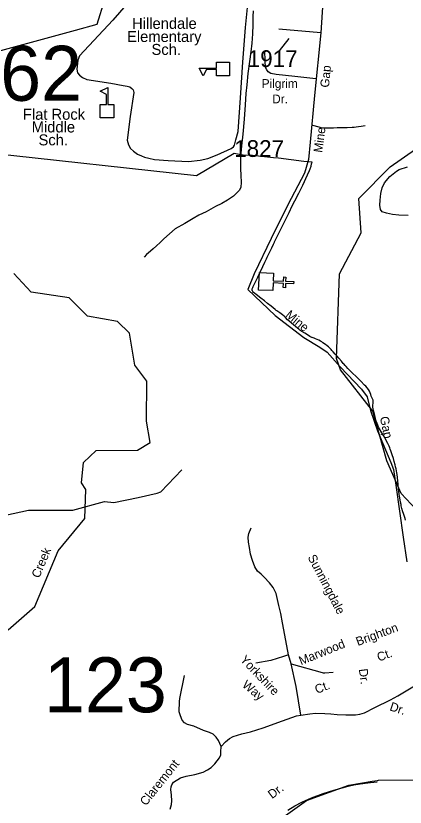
# Model space of a CAD drawing. Extents: x 884530 to 1028605, y 526725 to 653634.
# Drawn here: x 975807 to 978709, y 565783 to 571686 of the extents above; entities that cross this region are included whole.
import ezdxf

# ---------------------------------------------------------------- set-up
doc = ezdxf.new("R2010")
doc.units = 0
for name, color, linetype in [('Exist Boundary Political City Limit New', 7, 'Continuous'), ('Exist Cultural Church CELL', 7, 'Continuous'), ('Exist Cultural Educational Facility Elementary CELL', 7, 'Continuous'), ('Exist Cultural Educational Facility High Label', 7, 'Continuous'), ('Exist Hydrographic Creek Single Shore', 7, 'Continuous'), ('Exist Hydrographic Creek Single Shore Label', 7, 'Continuous'), ('Exist Road Non-System Type 51', 7, 'Continuous'), ('Exist Road Non-System Type 51 Label', 7, 'Continuous'), ('Exist Road Secondary Structure Standard Bridge Number Label', 7, 'Continuous'), ('Exist Road Secondary Type 51 Attributed', 7, 'Continuous'), ('Exist Road Secondary Type 51 Label', 7, 'Continuous'), ('Exist Road Secondary Type 51 Number Label', 7, 'Continuous'), ('Map Preparation Boundary City Limit Buffer Line', 7, 'Continuous')]:
    doc.layers.add(name, color=color, linetype=linetype)

msp = doc.modelspace()

# ---------------------------------------------------------------- linework, layer by layer
at = {"layer": 'Exist Boundary Political City Limit New'}
for points in [[(975501.2, 571374.7), (976251.4, 571580.6), (976412.3, 571624.8), (976470.4, 571811.5)], [(977753, 570035.2), (977763.2, 570055.9), (977797.3, 570125.6), (977825.9, 570184.4), (977843.2, 570220.3), (977867.2, 570268.1), (977885.5, 570305.9), (977916.1, 570363.5), (977932.6, 570397.2), (977945.9, 570424.3), (977980.8, 570500.2), (977995.6, 570533.2), (978000.2, 570545.1), (978006.9, 570565.5), (978011.5, 570581.8), (978014.6, 570594.9), (977954.3, 570600.4), (977765.2, 570623.4), (977727.1, 570628.3), (977569.4, 570644.9), (977500, 570647.2), (977496.9, 570647.3), (977434.4, 570658.4), (977152.2, 570493), (975607.4, 570661.4)], [(978468.2, 568762), (978471.1, 568815.9), (978469.6, 568818.4), (978466.8, 568824), (978456, 568847.9), (978453.4, 568860.9), (978448.3, 568874.5), (978441.9, 568887.2), (978434.1, 568899.2), (978425.6, 568910.3), (978415.4, 568922.5), (978406.6, 568932.1), (978378.9, 568959.8), (978357, 568982.4), (978350.4, 568989.1), (978342.8, 568996.4), (978316.4, 569021.2), (978296.8, 569040.7), (978282.4, 569055.5), (978269.2, 569069.4), (978262, 569077.2), (978251.1, 569089.1), (978246.7, 569093.9), (978232.9, 569109.3), (978213.4, 569131.9), (978198.7, 569149.4), (978187.8, 569161.4), (978172.1, 569179.1), (978167.1, 569185), (978163.1, 569190.5), (978156.8, 569198.4), (978147.8, 569207.7), (978137.8, 569217.2), (978126.9, 569225.3), (978115.4, 569233.8), (978095.9, 569247.6), (978087.3, 569253.4), (978076.5, 569260), (978065.1, 569265.9), (978053.2, 569271.3), (978041.2, 569276.2), (978030.1, 569280.6), (978014.8, 569286), (978012.5, 569287), (978007.6, 569289.8), (977998.8, 569295.2), (977973.9, 569311.5), (977960.2, 569320.1), (977939.5, 569332.2), (977931.9, 569336.9), (977924.4, 569342), (977916.1, 569348.4), (977906.6, 569355.9), (977876.2, 569380.9), (977861.4, 569393.4), (977842.5, 569410.2), (977832.7, 569419.4), (977815.5, 569436.4), (977805.8, 569445.6), (977794.2, 569455.3), (977784.1, 569463.1), (977774.1, 569470.2), (977751.7, 569485.6), (977746.8, 569489.1), (977739.8, 569494.8), (977709.2, 569520.4), (977683.6, 569541.3), (977659.6, 569559.9), (977631.9, 569581), (977598.8, 569607.1), (977585.8, 569616.9), (977582.4, 569619.6), (977579.2, 569622.8), (977574.3, 569629.2), (977571.1, 569633.8), (977569, 569636.7), (977568.5, 569647.6), (977568.6, 569649.6), (977569.9, 569654.1), (977572.1, 569660), (977574.9, 569666.6), (977577.8, 569672.6), (977609.3, 569736.6), (977617.8, 569754.1), (977623.1, 569765.4), (977648.3, 569817), (977663.2, 569849.6), (977674.2, 569872.8), (977681.1, 569886.9), (977703.2, 569931.5), (977714.5, 569954.6), (977715.6, 569956.9), (977724.7, 569976.2), (977728.2, 569984.1), (977734.1, 569999.1), (977734.6, 570000), (977742.4, 570014.4), (977748.1, 570025.4), (977750.6, 570030.4), (977753, 570035.2)], [(978710.3, 567924.9), (978707.5, 567935.5), (978705, 567944.4), (978696, 567973), (978692.1, 567985.4), (978684.9, 568011.1), (978679.7, 568031.1), (978677.6, 568039.8), (978673.8, 568059.1), (978668.5, 568089.5), (978666, 568102.8), (978663.5, 568118.7), (978660.7, 568140.5), (978659.2, 568153.8), (978655.3, 568193.4), (978648.2, 568265.8), (978646.6, 568277.8), (978644.4, 568290.9), (978641.5, 568305.7), (978637.8, 568322.1), (978634.1, 568337.5), (978627.8, 568361.6), (978621.7, 568383.1), (978612.8, 568411.5), (978602.9, 568440.8), (978597.9, 568454.3), (978593.9, 568464.4), (978589.3, 568475.1), (978584.2, 568485.8), (978578.6, 568497.1), (978556.4, 568538.4), (978547.1, 568554.9), (978534.8, 568576), (978517.2, 568605.9), (978510.6, 568618.2), (978507.4, 568625.1), (978504, 568633.4), (978499.9, 568644.4), (978493.2, 568663.6), (978488.6, 568677.9), (978486.6, 568684.9), (978481.6, 568704.8), (978472.2, 568743.2), (978469.2, 568756.4), (978468.2, 568762)], [(977730.4, 565659.7), (977972.6, 565832.6), (978288.6, 565946.6), (978463.1, 565975.8), (978503.6, 565982.4), (978508.9, 565983.2), (978777, 565986.5)]]:
    msp.add_lwpolyline(points, dxfattribs=at)
at = {"layer": 'Exist Cultural Church CELL'}
msp.add_lwpolyline([(977728.1, 569766.9), (977725.8, 569710), (977801.8, 569706.7), (977803.2, 569738.7), (977819.2, 569738), (977817.8, 569706), (977877.9, 569703.4), (977877.2, 569687.4), (977817.1, 569690), (977815.7, 569658), (977799.7, 569658.7), (977801.1, 569690.7), (977725.1, 569694), (977722.5, 569636.4), (977616.1, 569641), (977621.7, 569771.5)], close=True, dxfattribs=at)
at = {"layer": 'Exist Cultural Educational Facility Elementary CELL'}
for points in [[(977400.4, 571239.6), (977302.4, 571239.6), (977302.4, 571285.6), (977227.4, 571285.6), (977203.1, 571238.5), (977173.9, 571295.2), (977302.4, 571295.2), (977302.4, 571341.2), (977400.4, 571341.2)], [(976435.6, 570926.3), (976435.6, 571024.2), (976481.7, 571024.2), (976481.7, 571099.3), (976434.6, 571123.5), (976491.3, 571152.7), (976491.3, 571024.2), (976537.3, 571024.2), (976537.3, 570926.3)]]:
    msp.add_lwpolyline(points, close=True, dxfattribs=at)
at = {"layer": 'Exist Hydrographic Creek Single Shore'}
for points in [[(978864.1, 567924.6), (978679.2, 568122), (978571, 568367), (978467, 568736.7), (978227.7, 569046.7), (978197.2, 569129.3), (978219.2, 569762.3), (978379.8, 570067.6), (978363.6, 570323.9), (978596.8, 570558.8), (978785, 570692.8)], [(975750.5, 567104.6), (975948.4, 567281.1), (976121.1, 567694.4), (976321.3, 567936.5), (976328.7, 568153), (976297.1, 568202.9), (976310.8, 568353.6), (976405.5, 568443.5), (976714.2, 568447.1), (976807.9, 568504.3), (976780.2, 568662.4), (976782.1, 568961), (976694.4, 569080.9), (976652.6, 569318.1), (976563.9, 569405.1), (976340.2, 569445.8), (976203.2, 569583.1), (975921.1, 569624.8), (975792.6, 569765.3)]]:
    msp.add_lwpolyline(points, dxfattribs=at)
at = {"layer": 'Exist Road Non-System Type 51'}
msp.add_line((977859.8, 566851.2), (977840, 566918.5), dxfattribs=at)
for points in [[(976629.3, 571768.8), (976529.9, 571653.4), (976281.8, 571388.4), (976268.1, 571356.2), (976262.1, 571287.5), (976266.3, 571260.9), (976280.3, 571242.7), (976302.8, 571225.9), (976336, 571212.6), (976513.6, 571183.8), (976606.1, 571166.8), (976636.5, 571162.3), (976656.2, 571156.9), (976671.6, 571144.4), (976680.5, 571133.6), (976685, 571115.6), (976659, 570936.2), (976637.4, 570757.7), (976646.5, 570723.6), (976660.9, 570697.7), (976683.4, 570676.6), (976713.7, 570655.4), (976742.8, 570642.2), (976766.6, 570632.9), (976798.4, 570623.7), (976840.6, 570615.8), (976942.5, 570607.8), (977094.1, 570600.6), (977179.3, 570610.5), (977237.6, 570622.2), (977306.7, 570649.1), (977411.6, 570695.9), (977427.9, 570709.2), (977436.8, 570722.5), (977447.6, 570760.4), (977463.3, 570823.4), (977482.4, 571074.9), (977498.8, 571341.6), (977517.5, 571598.7), (977538, 571798.1)], [(977576.6, 571723.2), (977573.7, 571681), (977571.9, 571619.2), (977569.7, 571553.1), (977564.6, 571482.5), (977557.1, 571417.3), (977548, 571346.7), (977536.9, 571255.9), (977527.3, 571171.4), (977521.1, 571105.8), (977515.2, 571022.1), (977507.3, 570914.6), (977497.4, 570802.8), (977488.1, 570716.4), (977481.3, 570633.7), (977481.3, 570547.1), (977484.9, 570495.4), (977487.1, 570445.9), (977483.4, 570405.4), (977472.4, 570384.3), (977452.3, 570362.4), (977428.2, 570341.7), (977384.9, 570310.9), (977341.5, 570286.8), (977294, 570265.1), (977225.7, 570223.8), (977169.4, 570199.1), (977129, 570174.5), (977067.3, 570137.6), (976993.5, 570097.1), (976910.2, 570022.6), (976881.7, 569995.9), (976854.7, 569971.2), (976829.3, 569947.6), (976810.5, 569930), (976780.6, 569905.3), (976763, 569885.9)], [(978042, 571215.7), (977886.8, 571234), (977747, 571248.6), (977706.8, 571255.9), (977688.5, 571269.3), (977676.3, 571282.7), (977667.8, 571302.2), (977664.2, 571350.8), (977661.6, 571426.4)], [(978017.2, 570870.7), (978064, 570857.3), (978079.7, 570854.2), (978101.2, 570852), (978143.2, 570850.6), (978174.1, 570851.4), (978200.9, 570852.6), (978236.5, 570853), (978276.6, 570853.5), (978314.5, 570855.5), (978328.5, 570857.1), (978343.4, 570859.2), (978361.5, 570861.6), (978380.3, 570863.9), (978395.8, 570865.7), (978409.6, 570867.1)], [(978731, 570197), (978660.4, 570199.8), (978613.4, 570205.4), (978569.3, 570213.7), (978536.8, 570224.4), (978525.2, 570242.3), (978521, 570273.7), (978521.8, 570310.1), (978526.6, 570360.7), (978536.5, 570403.1), (978554.7, 570441.1), (978594.2, 570489), (978644.4, 570528.8), (978663.9, 570540.9), (978726.9, 570560.2)], [(975578.2, 567930.1), (975900.8, 567998.9), (976231.2, 567998.3), (976467.4, 568062.7), (976537.5, 568056.5), (976718.1, 568092.5), (976860.5, 568124.6), (976888.4, 568136), (977043.1, 568300)], [(977840, 566918.5), (977804.5, 567105.2), (977793.3, 567157.8), (977781.8, 567227.7), (977767.6, 567286.4), (977745.9, 567376), (977724.8, 567420.5), (977697.3, 567457.4), (977657.8, 567499.6), (977634.4, 567520.4), (977608.4, 567543.8), (977587.4, 567575.6), (977569.8, 567622.5), (977554.7, 567671.1), (977548.9, 567718.9), (977540.5, 567760), (977538, 567796.9), (977543.8, 567823.7), (977560.6, 567865.6)], [(977840, 566918.5), (977802.2, 566907.4), (977706.5, 566876.2), (977595.4, 566857.7)], [(977930.5, 566469.9), (977895, 566683.6), (977859.8, 566851.2)], [(977859.8, 566851.2), (978090.6, 566786.9), (978098.5, 566784.7), (978110.6, 566784.8), (978171.2, 566790.9)], [(977336.8, 566235.2), (977317.6, 566280), (977300.3, 566304.7), (977276.5, 566326.6), (977250.4, 566340), (977205.2, 566354.3), (977133.6, 566386), (977085.6, 566398.9), (977062.8, 566412.6), (977046.8, 566432), (977032.8, 566463.2), (977024.6, 566495.2), (977026.7, 566570.2), (977028.6, 566593), (977062.9, 566764.3)], [(977930.5, 566469.9), (977998.8, 566478.2), (978040.7, 566484), (978109.3, 566481), (978154, 566478.1), (978201.7, 566475), (978267.6, 566471.2), (978338.9, 566472.1), (978370.3, 566476.7), (978404.5, 566487), (978482, 566525.7), (978598.1, 566582.4), (978654.8, 566612.2), (978765.2, 566680.8), (978857.5, 566728.4), (978890.9, 566733.6)], [(977336.8, 566235.2), (977370.3, 566270.4), (977398.8, 566295.6), (977425.7, 566310.6), (977492.2, 566329), (977554.8, 566344), (977650.2, 566373.7), (977794.1, 566426.5), (977897.5, 566463.7), (977930.5, 566469.9)], [(976956.6, 565769), (976967.1, 565802.6), (976970.1, 565830.9), (976967.5, 565872.9), (976961.5, 565914.6), (976964, 565933.8), (976970.5, 565950.4), (976982.4, 565968.3), (977033.1, 566001.1), (977075.1, 566013.5), (977140.2, 566026.1), (977202.2, 566043.9), (977234.7, 566060.7), (977262.6, 566078.6), (977289.5, 566105.4), (977324.2, 566149.7), (977333.4, 566174), (977334.2, 566194.9), (977336.8, 566235.2)], [(977834.7, 565761.1), (977886, 565792.1), (977939.6, 565820.7), (978011.1, 565851.7), (978096.9, 565883.9), (978176.8, 565908.9), (978282.9, 565938.7), (978327, 565949.4), (978373.4, 565956.6), (978451.3, 565965.9), (978501, 565972)]]:
    msp.add_lwpolyline(points, dxfattribs=at)
at = {"layer": 'Exist Road Secondary Type 51 Attributed'}
for points in [[(978124.9, 572252.5), (978080, 571560.8)], [(978080, 571560.8), (978032.5, 571093.1), (978000.9, 570743.1), (977989.1, 570615.8), (977957.5, 570513), (977834.9, 570275.6), (977710.8, 570025.8), (977584.3, 569762.7), (977535.1, 569645.2), (977738.4, 569450.2), (977952.1, 569286.3), (978073.2, 569215.4), (978127.1, 569178.4), (978223.9, 569067.6), (978382.1, 568901.5), (978425.6, 568844.1), (978450.2, 568743.3), (978503.3, 568591.3), (978602.9, 568355.1), (978622.7, 568302.1), (978639.8, 568185.5), (978693.8, 567797.4), (978720.9, 567612.8)], [(978080, 571560.8), (977767.1, 571586.1)]]:
    msp.add_lwpolyline(points, dxfattribs=at)
at = {"layer": 'Exist Road Secondary Type 51 Label'}
msp.add_lwpolyline([(977772.2, 571425.9), (977842.8, 571516.3)], dxfattribs=at)
at = {"layer": 'Map Preparation Boundary City Limit Buffer Line'}
for points in [[(975501.2, 571374.7), (976251.4, 571580.6), (976412.3, 571624.8), (976470.4, 571811.5)], [(977753, 570035.2), (977763.2, 570055.9), (977797.3, 570125.6), (977825.9, 570184.4), (977843.2, 570220.3), (977867.2, 570268.1), (977885.5, 570305.9), (977916.1, 570363.5), (977932.6, 570397.2), (977945.9, 570424.3), (977980.8, 570500.2), (977995.6, 570533.2), (978000.2, 570545.1), (978006.9, 570565.5), (978011.5, 570581.8), (978014.6, 570594.9), (977954.3, 570600.4), (977765.2, 570623.4), (977727.1, 570628.3), (977569.4, 570644.9), (977500, 570647.2), (977496.9, 570647.3), (977434.4, 570658.4), (977152.2, 570493), (975607.4, 570661.4)], [(978468.2, 568762), (978471.1, 568815.9), (978469.6, 568818.4), (978466.8, 568824), (978456, 568847.9), (978453.4, 568860.9), (978448.3, 568874.5), (978441.9, 568887.2), (978434.1, 568899.2), (978425.6, 568910.3), (978415.4, 568922.5), (978406.6, 568932.1), (978378.9, 568959.8), (978357, 568982.4), (978350.4, 568989.1), (978342.8, 568996.4), (978316.4, 569021.2), (978296.8, 569040.7), (978282.4, 569055.5), (978269.2, 569069.4), (978262, 569077.2), (978251.1, 569089.1), (978246.7, 569093.9), (978232.9, 569109.3), (978213.4, 569131.9), (978198.7, 569149.4), (978187.8, 569161.4), (978172.1, 569179.1), (978167.1, 569185), (978163.1, 569190.5), (978156.8, 569198.4), (978147.8, 569207.7), (978137.8, 569217.2), (978126.9, 569225.3), (978115.4, 569233.8), (978095.9, 569247.6), (978087.3, 569253.4), (978076.5, 569260), (978065.1, 569265.9), (978053.2, 569271.3), (978041.2, 569276.2), (978030.1, 569280.6), (978014.8, 569286), (978012.5, 569287), (978007.6, 569289.8), (977998.8, 569295.2), (977973.9, 569311.5), (977960.2, 569320.1), (977939.5, 569332.2), (977931.9, 569336.9), (977924.4, 569342), (977916.1, 569348.4), (977906.6, 569355.9), (977876.2, 569380.9), (977861.4, 569393.4), (977842.5, 569410.2), (977832.7, 569419.4), (977815.5, 569436.4), (977805.8, 569445.6), (977794.2, 569455.3), (977784.1, 569463.1), (977774.1, 569470.2), (977751.7, 569485.6), (977746.8, 569489.1), (977739.8, 569494.8), (977709.2, 569520.4), (977683.6, 569541.3), (977659.6, 569559.9), (977631.9, 569581), (977598.8, 569607.1), (977585.8, 569616.9), (977582.4, 569619.6), (977579.2, 569622.8), (977574.3, 569629.2), (977571.1, 569633.8), (977569, 569636.7), (977568.5, 569647.6), (977568.6, 569649.6), (977569.9, 569654.1), (977572.1, 569660), (977574.9, 569666.6), (977577.8, 569672.6), (977609.3, 569736.6), (977617.8, 569754.1), (977623.1, 569765.4), (977648.3, 569817), (977663.2, 569849.6), (977674.2, 569872.8), (977681.1, 569886.9), (977703.2, 569931.5), (977714.5, 569954.6), (977715.6, 569956.9), (977724.7, 569976.2), (977728.2, 569984.1), (977734.1, 569999.1), (977734.6, 570000), (977742.4, 570014.4), (977748.1, 570025.4), (977750.6, 570030.4), (977753, 570035.2)], [(978710.3, 567924.9), (978707.5, 567935.5), (978705, 567944.4), (978696, 567973), (978692.1, 567985.4), (978684.9, 568011.1), (978679.7, 568031.1), (978677.6, 568039.8), (978673.8, 568059.1), (978668.5, 568089.5), (978666, 568102.8), (978663.5, 568118.7), (978660.7, 568140.5), (978659.2, 568153.8), (978655.3, 568193.4), (978648.2, 568265.8), (978646.6, 568277.8), (978644.4, 568290.9), (978641.5, 568305.7), (978637.8, 568322.1), (978634.1, 568337.5), (978627.8, 568361.6), (978621.7, 568383.1), (978612.8, 568411.5), (978602.9, 568440.8), (978597.9, 568454.3), (978593.9, 568464.4), (978589.3, 568475.1), (978584.2, 568485.8), (978578.6, 568497.1), (978556.4, 568538.4), (978547.1, 568554.9), (978534.8, 568576), (978517.2, 568605.9), (978510.6, 568618.2), (978507.4, 568625.1), (978504, 568633.4), (978499.9, 568644.4), (978493.2, 568663.6), (978488.6, 568677.9), (978486.6, 568684.9), (978481.6, 568704.8), (978472.2, 568743.2), (978469.2, 568756.4), (978468.2, 568762)], [(977730.4, 565659.7), (977972.6, 565832.6), (978288.6, 565946.6), (978463.1, 565975.8), (978503.6, 565982.4), (978508.9, 565983.2), (978777, 565986.5)]]:
    msp.add_lwpolyline(points, dxfattribs=at)

# ---------------------------------------------------------------- texts
at = {"layer": 'Exist Cultural Educational Facility High Label'}
for s, p in [('Hillendale', (976673.1, 571589.2)), ('Elementary', (976635.4, 571491.1)), ('Sch.', (976817.8, 571394.9)), ('Flat Rock', (975859.3, 570911.1)), ('Middle', (975924.7, 570816.5)), ('Sch.', (975975.6, 570720.1))]:
    msp.add_text(s, height=82.02, dxfattribs=at).set_placement(p)
at = {"layer": 'Exist Hydrographic Creek Single Shore Label'}
msp.add_text('Creek', height=65.62, rotation=67.31711, dxfattribs=at).set_placement((975980.9, 567486.7))
msp.add_text('Creek', height=65.62, rotation=67.31711, dxfattribs=at).set_placement((975980.9, 567486.7))
at = {"layer": 'Exist Road Non-System Type 51 Label'}
for s, height, rotation, p in [('Sunningdale', 65.617, 297.63317, (977980.2, 567646.8)), ('Brighton', 65.62, 20.38263, (978356, 566984.5)), ('Marwood', 65.62, 22.11607, (977932.4, 566841.1)), ('Ct.', 65.62, 20.38263, (978513, 566867.8)), ('Yorkshire', 65.62, 313.71709, (977473.9, 566878.7)), ('Dr.', 65.62, 277.59226, (978363.1, 566812)), ('Way', 65.62, 320.70184, (977488, 566685.4)), ('Ct.', 65.62, 22.11607, (978051, 566626.9)), ('Dr.', 65.62, 341.55944, (978588.2, 566506.8)), ('Claremont', 65.62, 51.34943, (976776.4, 565788.6)), ('Dr.', 65.62, 36.91871, (977716.3, 565842.3))]:
    msp.add_text(s, height=height, rotation=rotation, dxfattribs=at).set_placement(p)
at = {"layer": 'Exist Road Secondary Structure Standard Bridge Number Label'}
for s, p in [('62', (975689.8, 571052.7)), ('123', (976016.8, 566490.6))]:
    msp.add_text(s, height=410.1, dxfattribs=at).set_placement(p)
at = {"layer": 'Exist Road Secondary Type 51 Label'}
for s, rotation, p in [('Gap', 84.65932, (978140.3, 571148.9)), ('Mine', 82.34384, (978090, 570662.9)), ('Mine', 320.13263, (977811.1, 569446.5)), ('Gap', 281.95787, (978519.2, 568691.2))]:
    msp.add_text(s, height=65.62, rotation=rotation, dxfattribs=at).set_placement(p)
for s, p in [('Pilgrim', (977639.7, 571148.6)), ('Dr.', (977717.7, 571033.7))]:
    msp.add_text(s, height=65.62, dxfattribs=at).set_placement(p)
at = {"layer": 'Exist Road Secondary Type 51 Number Label'}
for s, p in [('1917', (977534.9, 571304.4)), ('1827', (977434, 570633.8))]:
    msp.add_text(s, height=125, dxfattribs=at).set_placement(p)

doc.saveas('drawing.dxf')
